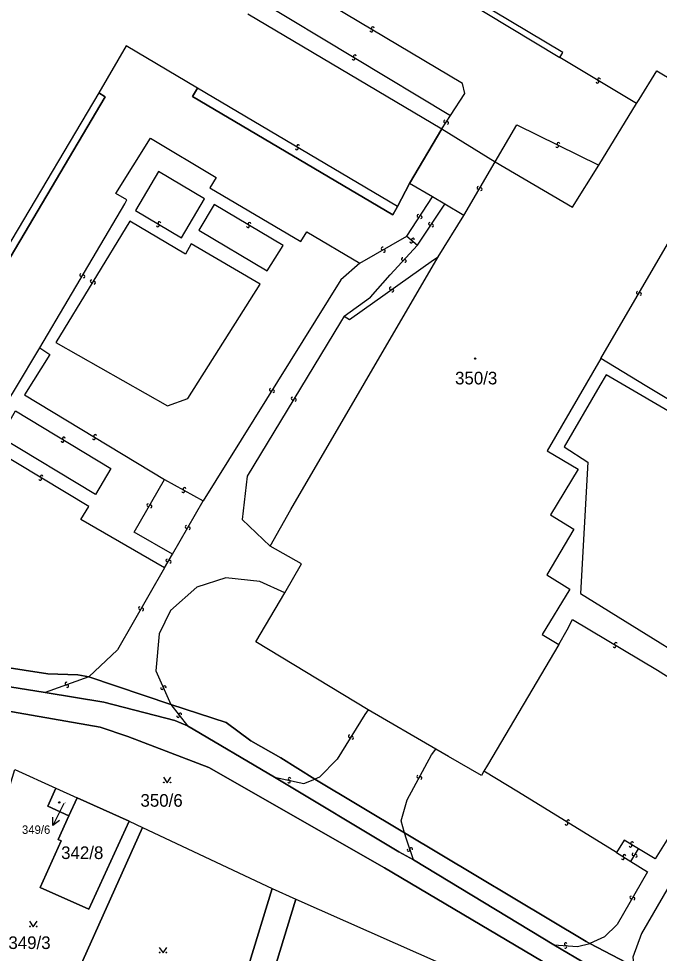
# Model space of a CAD drawing. Extents: x -600309 to -598967, y -1161267 to -1160292.
# Drawn here: x -600176.4 to -600090, y -1160957.9 to -1160831.9 of the extents above; entities that cross this region are included whole.
import ezdxf

# ---------------------------------------------------------------- set-up
doc = ezdxf.new("R2010")
doc.units = 0
for name, color, linetype in [('Level 1', 7, 'Continuous'), ('Level 13', 7, 'Continuous'), ('Level 3', 7, 'Continuous'), ('Level 4', 7, 'Continuous'), ('Level 5', 7, 'Continuous'), ('Level 57', 7, 'Continuous'), ('Level 60', 7, 'Continuous'), ('Vrstva 60', 7, 'Continuous')]:
    doc.layers.add(name, color=color, linetype=linetype)

msp = doc.modelspace()

# ---------------------------------------------------------------- linework, layer by layer
at = {"layer": 'Level 1'}
for points in [[(-600145.48, -1160831.27), (-600119.34, -1160846.8)], [(-600152.26, -1160841.29), (-600161.9, -1160835.58), (-600165.55, -1160841.94)], [(-600093.09, -1160843.38), (-600092.73, -1160842.81), (-600090.37, -1160838.95), (-600073.04, -1160849.3), (-600076.77, -1160855.63)], [(-600200.79, -1160901.26), (-600199.84, -1160901.82), (-600164.7, -1160842.45), (-600165.55, -1160841.94)], [(-600152.26, -1160841.29), (-600152.93, -1160842.41), (-600125.96, -1160858.35), (-600125.33, -1160857.25)], [(-600098.19, -1160851.67), (-600093.09, -1160843.38)], [(-600123.7, -1160854.16), (-600119.34, -1160846.8)], [(-600119.34, -1160846.8), (-600112.14, -1160851.21)], [(-600112.14, -1160851.21), (-600101.73, -1160857.35), (-600098.19, -1160851.67)], [(-600125.33, -1160857.25), (-600123.7, -1160854.16)], [(-600120.61, -1160855.96), (-600123.7, -1160854.16)], [(-600308.54, -1160855.87), (-600288.88, -1160867.57), (-600262.07, -1160883.52), (-600225.33, -1160905.36), (-600201.75, -1160919.28), (-600196.81, -1160921.96), (-600165.38, -1160927.42), (-600161.65, -1160928.68), (-600150.73, -1160932.85), (-600127.05, -1160946.42), (-600090.6, -1160968), (-600069.32, -1160975.43), (-600040.46, -1160985.68)], [(-600118.96, -1160856.93), (-600120.61, -1160855.96)], [(-600116.36, -1160858.44), (-600118.96, -1160856.93)], [(-600119.84, -1160864.03), (-600116.36, -1160858.44)], [(-600142.5, -1160903.03), (-600139.68, -1160898.08), (-600119.84, -1160864.03)], [(-600097.91, -1160877.74), (-600105.13, -1160890.18), (-600100.97, -1160892.67), (-600104.68, -1160898.81), (-600101.54, -1160900.73), (-600105.18, -1160906.92), (-600102.1, -1160908.84), (-600105.81, -1160914.94), (-600103.57, -1160916.3)], [(-600067.04, -1160886.73), (-600069.15, -1160889.95), (-600060.92, -1160894.66), (-600063.23, -1160898.58), (-600091.92, -1160881.37), (-600097.91, -1160877.74)], [(-600228.57, -1160896.24), (-600222.02, -1160899.8), (-600221.19, -1160900.86), (-600198.7, -1160914.14), (-600189.04, -1160917.69), (-600172.43, -1160920.23), (-600168.4, -1160920.37), (-600166.94, -1160920.67)], [(-600172.81, -1160922.78), (-600190.25, -1160919.99), (-600195.68, -1160918.82), (-600212.43, -1160910.2), (-600223.72, -1160902.42)], [(-600140.49, -1160909.31), (-600138.25, -1160905.42), (-600142.5, -1160903.03)], [(-600129.26, -1160925.08), (-600130.97, -1160924.05), (-600144.41, -1160915.95), (-600140.49, -1160909.31)], [(-600103.57, -1160916.3), (-600113.21, -1160932.58), (-600113.67, -1160933.36)], [(-600166.94, -1160920.67), (-600155.86, -1160924.4)], [(-600172.81, -1160922.78), (-600164.88, -1160924.05), (-600155.31, -1160926.55), (-600153.63, -1160927.26)], [(-600155.86, -1160924.4), (-600148.4, -1160926.8), (-600145.08, -1160929.26), (-600141.03, -1160931.55), (-600136.44, -1160934.43)], [(-600120.17, -1160930.38), (-600129.26, -1160925.08)], [(-600141.88, -1160934.18), (-600153.63, -1160927.26)], [(-600113.67, -1160933.36), (-600114.02, -1160933.96), (-600118.44, -1160931.39), (-600120.17, -1160930.38)], [(-600176.87, -1160933.14), (-600171.35, -1160935.64)], [(-600123.17, -1160945.31), (-600125.13, -1160944.25), (-600141.88, -1160934.18)], [(-600136.44, -1160934.43), (-600124.36, -1160941.66)], [(-600169.61, -1160939.38), (-600172.46, -1160938.07), (-600171.35, -1160935.64)], [(-600171.35, -1160935.64), (-600168.49, -1160936.94)], [(-600168.49, -1160936.94), (-600169.61, -1160939.38)], [(-600161.5, -1160940.12), (-600168.49, -1160936.94)], [(-600169.61, -1160939.38), (-600171.07, -1160942.56), (-600170.65, -1160942.76), (-600173.48, -1160949.05), (-600166.93, -1160951.95), (-600161.5, -1160940.12)], [(-600161.5, -1160940.12), (-600159.68, -1160940.94)], [(-600173.63, -1160972), (-600159.68, -1160940.94)], [(-600159.68, -1160940.94), (-600142.23, -1160949.19)], [(-600099.38, -1160956.58), (-600099.89, -1160956.31), (-600124.36, -1160941.66)], [(-600104.26, -1160956.76), (-600123.17, -1160945.31)], [(-600151.8, -1160980.48), (-600142.23, -1160949.19)], [(-600142.23, -1160949.19), (-600139.03, -1160950.61)], [(-600148.45, -1160981.5), (-600139.03, -1160950.61)], [(-600139.03, -1160950.61), (-600109.1, -1160963.89)], [(-600104.26, -1160956.76), (-600099.55, -1160959.56), (-600093.22, -1160963.28), (-600090.63, -1160964.3)], [(-600099.38, -1160956.58), (-600093.46, -1160959.72)]]:
    msp.add_lwpolyline(points, dxfattribs=at)
at = {"layer": 'Level 13'}
for centre, start, end in [((-600128.85, -1160833.54), 186.582, 58.6799), ((-600128.66, -1160833.22), 6.3675, 238.9575), ((-600131.26, -1160837.31), 186.0779, 58.6679), ((-600131.06, -1160836.99), 6.2924, 238.3904), ((-600098.16, -1160840.12), 6.2108, 238.8008), ((-600098.36, -1160840.44), 186.4253, 58.5233), ((-600118.91, -1160845.79), 94.6375, 326.7355), ((-600118.61, -1160845.99), 274.423, 147.0131), ((-600103.64, -1160848.79), 11.1614, 243.2594), ((-600138.89, -1160849.43), 186.7197, 58.8177), ((-600138.7, -1160849.11), 6.5053, 239.0953), ((-600103.8, -1160849.11), 190.9469, 63.5369), ((-600114.41, -1160854.73), 97.1015, 329.1995), ((-600114.09, -1160854.91), 276.8871, 149.4771), ((-600122.49, -1160858.5), 94.0599, 326.1579), ((-600122.19, -1160858.7), 273.8455, 146.4355), ((-600157.61, -1160859.8), 186.6566, 59.2466), ((-600157.42, -1160859.48), 6.871, 238.969), ((-600145.47, -1160859.91), 186.7355, 58.8335), ((-600145.28, -1160859.59), 6.5211, 239.1111), ((-600120.95, -1160859.59), 93.7305, 325.8285), ((-600120.65, -1160859.79), 273.5161, 146.1061), ((-600123.48, -1160861.99), 176.8863, 49.4763), ((-600123.24, -1160861.71), 357.1007, 229.1987), ((-600127.33, -1160862.91), 67.4485, 299.5465), ((-600127.15, -1160863.23), 247.234, 119.824), ((-600124.61, -1160864.34), 85.0565, 317.1545), ((-600124.33, -1160864.59), 264.8421, 137.4321), ((-600167.97, -1160866.48), 96.8273, 328.9253), ((-600167.65, -1160866.67), 276.6129, 149.2029), ((-600166.54, -1160867.32), 95.8507, 328.4407), ((-600166.22, -1160867.52), 276.0652, 148.1632), ((-600126.23, -1160868.29), 72.7666, 304.8646), ((-600126.01, -1160868.59), 252.5522, 125.1422), ((-600092.94, -1160868.86), 97.1285, 329.2265), ((-600092.62, -1160869.04), 276.914, 149.504), ((-600142.41, -1160881.94), 95.2515, 327.8415), ((-600142.09, -1160882.14), 275.4659, 147.5639), ((-600139.47, -1160883.12), 95.9802, 328.5702), ((-600139.15, -1160883.32), 276.1947, 148.2927), ((-600170.48, -1160888.84), 185.9914, 58.5814), ((-600170.28, -1160888.52), 6.2058, 238.3038), ((-600166.26, -1160888.49), 185.9985, 58.5885), ((-600166.06, -1160888.17), 6.2129, 238.3109), ((-600173.48, -1160893.97), 186.2202, 58.3182), ((-600173.28, -1160893.65), 6.0058, 238.5958), ((-600154.03, -1160895.32), 8.0937, 240.1917), ((-600154.21, -1160895.64), 187.8792, 60.4692), ((-600158.92, -1160897.51), 97.5674, 329.6654), ((-600158.6, -1160897.69), 277.3529, 149.9429), ((-600153.75, -1160900.45), 97.5592, 329.6572), ((-600153.43, -1160900.63), 277.3448, 149.9348), ((-600156.34, -1160904.95), 97.3911, 329.4891), ((-600156.02, -1160905.13), 277.1766, 149.7666), ((-600160.04, -1160911.4), 97.2633, 329.8533), ((-600159.72, -1160911.58), 277.4777, 149.5757), ((-600096.09, -1160916.52), 186.3419, 58.9319), ((-600095.9, -1160916.2), 6.5564, 238.6544), ((-600169.94, -1160921.56), 56.9295, 289.5195), ((-600169.82, -1160921.9), 237.144, 109.242), ((-600156.7, -1160922.04), 331.1725, 203.2705), ((-600157.04, -1160922.18), 150.9581, 23.5481), ((-600154.59, -1160925.72), 345.317, 217.415), ((-600154.89, -1160925.94), 165.1025, 37.6925), ((-600131.75, -1160928.66), 95.17, 327.76), ((-600131.43, -1160928.86), 275.3845, 147.4825), ((-600139.87, -1160934.42), 25.1986, 257.2965), ((-600122.53, -1160934.11), 99.0664, 331.1644), ((-600122.21, -1160934.29), 278.8519, 151.4419), ((-600139.95, -1160934.78), 204.9841, 77.5741), ((-600102.53, -1160940.45), 185.7628, 57.8608), ((-600102.33, -1160940.13), 5.5484, 238.1384), ((-600093.91, -1160943.41), 186.1478, 58.2458), ((-600093.71, -1160943.09), 5.9333, 238.5233), ((-600123.82, -1160943.99), 146.1805, 18.2785), ((-600123.47, -1160943.87), 325.9661, 198.5561), ((-600093.52, -1160944.58), 96.3105, 328.4085), ((-600094.95, -1160945.1), 185.6332, 58.2232), ((-600094.75, -1160944.78), 5.8477, 237.9457), ((-600093.2, -1160944.78), 276.0961, 148.6861), ((-600093.82, -1160950.38), 97.0929, 329.6829), ((-600093.5, -1160950.56), 277.3073, 149.4053), ((-600102.64, -1160956.7), 32.9056, 265.0036), ((-600102.68, -1160957.06), 212.6911, 85.2811)]:
    msp.add_arc(centre, 0.184, start, end, dxfattribs=at)
at = {"layer": 'Level 3'}
for points in [[(-600103.43, -1160837.18), (-600103.02, -1160836.49), (-600133.17, -1160818.45), (-600135.58, -1160821.52)], [(-600129.92, -1160821.15), (-600103.43, -1160837.18)], [(-600118.17, -1160844.98), (-600116.24, -1160842.03), (-600116.55, -1160840.65), (-600140.95, -1160826.11), (-600142.25, -1160826.54), (-600144.15, -1160829.32)], [(-600144.15, -1160829.32), (-600118.17, -1160844.98)], [(-600093.09, -1160843.38), (-600103.43, -1160837.18)], [(-600165.55, -1160841.94), (-600200.79, -1160901.26)], [(-600125.33, -1160857.25), (-600152.26, -1160841.29)], [(-600119.34, -1160846.8), (-600118.17, -1160844.98)], [(-600112.14, -1160851.21), (-600109.24, -1160846.23), (-600098.19, -1160851.67)], [(-600173.54, -1160876.29), (-600162.08, -1160856.87), (-600161.82, -1160856.37), (-600163.28, -1160855.48), (-600158.63, -1160848.05), (-600149.77, -1160853.32), (-600150.63, -1160854.75), (-600138.35, -1160861.98), (-600137.55, -1160860.67), (-600130.4, -1160864.9)], [(-600116.36, -1160858.44), (-600112.14, -1160851.21)], [(-600154.41, -1160861.47), (-600151.35, -1160856.22), (-600157.52, -1160852.53), (-600160.64, -1160857.8), (-600154.41, -1160861.47)], [(-600097.91, -1160877.74), (-600087.66, -1160860.16), (-600082.93, -1160852.04), (-600076.77, -1160855.63)], [(-600124.08, -1160861.24), (-600120.61, -1160855.96)], [(-600142.88, -1160865.9), (-600140.71, -1160862.51), (-600150.03, -1160856.99), (-600152.08, -1160860.45), (-600142.88, -1160865.9)], [(-600122.64, -1160862.46), (-600118.96, -1160856.93)], [(-600171.36, -1160875.6), (-600156.31, -1160884.13), (-600153.58, -1160883.11), (-600143.85, -1160867.73), (-600153.13, -1160862.26), (-600153.9, -1160863.69), (-600161.41, -1160859.24), (-600171.36, -1160875.6)], [(-600130.4, -1160864.9), (-600124.08, -1160861.24)], [(-600124.08, -1160861.24), (-600122.64, -1160862.46)], [(-600132.5, -1160872.01), (-600128.95, -1160869.46), (-600126.3, -1160866.48), (-600122.64, -1160862.46)], [(-600130.4, -1160864.9), (-600132.97, -1160867.13), (-600151.53, -1160896.94)], [(-600132.5, -1160872.01), (-600131.78, -1160872.47), (-600120.45, -1160864.42), (-600119.84, -1160864.03)], [(-600132.5, -1160872.01), (-600133.02, -1160872.82), (-600145.6, -1160893.61), (-600146.26, -1160899.42), (-600142.5, -1160903.03)], [(-600156.7, -1160905.95), (-600167.99, -1160899.46), (-600166.92, -1160897.71), (-600179.84, -1160889.9), (-600186.4, -1160900.88), (-600187.94, -1160899.99), (-600189.54, -1160898.98), (-600184.93, -1160891.38), (-600183.25, -1160892.4), (-600176.82, -1160881.8), (-600173.54, -1160876.29)], [(-600173.54, -1160876.29), (-600172.16, -1160877.21), (-600175.59, -1160882.62), (-600156.72, -1160894.03)], [(-600102.86, -1160889.65), (-600099.65, -1160891.7), (-600100.64, -1160909.4), (-600077.86, -1160923.54), (-600070.07, -1160910.25), (-600063.65, -1160899.51), (-600097.19, -1160879.93), (-600098.03, -1160881.36), (-600102.86, -1160889.65)], [(-600178.83, -1160888.33), (-600176.8, -1160884.8), (-600163.97, -1160892.56), (-600166, -1160896.09), (-600178.83, -1160888.33)], [(-600155.65, -1160904.13), (-600160.81, -1160901.17), (-600156.72, -1160894.03)], [(-600156.72, -1160894.03), (-600151.53, -1160896.94)], [(-600155.65, -1160904.13), (-600151.53, -1160896.94)], [(-600038.85, -1160923.11), (-600039.2, -1160914.88), (-600042.01, -1160910.65), (-600058.26, -1160901.25), (-600060.26, -1160901.14), (-600061.1, -1160901.89), (-600065.64, -1160909.73), (-600076.38, -1160927.75), (-600085.79, -1160943.81), (-600092.44, -1160955.23), (-600093.59, -1160958.45), (-600093.46, -1160959.72)], [(-600156.7, -1160905.95), (-600155.65, -1160904.13)], [(-600156.7, -1160905.95), (-600163.07, -1160917.03), (-600166.94, -1160920.67)], [(-600140.49, -1160909.31), (-600143.88, -1160907.78), (-600148.45, -1160907.32), (-600152.36, -1160908.57), (-600155.9, -1160911.73), (-600157.42, -1160914.85), (-600157.88, -1160919.82), (-600155.86, -1160924.4)], [(-600103.57, -1160916.3), (-600102.45, -1160914.33), (-600101.72, -1160912.94), (-600090.27, -1160919.77), (-600083.08, -1160924.31), (-600081.54, -1160927.14), (-600081.73, -1160930.23), (-600087.21, -1160939.78), (-600090.59, -1160945.2), (-600092.85, -1160943.83)], [(-600166.94, -1160920.67), (-600172.81, -1160922.78)], [(-600155.86, -1160924.4), (-600153.63, -1160927.26)], [(-600129.26, -1160925.08), (-600129.71, -1160925.75), (-600133.47, -1160931.77), (-600135.81, -1160934.18), (-600136.44, -1160934.43)], [(-600124.36, -1160941.66), (-600124.81, -1160940.05), (-600124.01, -1160937.24), (-600120.73, -1160931.15), (-600120.17, -1160930.38)], [(-600141.88, -1160934.18), (-600137.94, -1160935.03), (-600136.44, -1160934.43)], [(-600095.82, -1160944.35), (-600109.03, -1160936.22), (-600113.67, -1160933.36)], [(-600123.17, -1160945.31), (-600124.11, -1160942.55), (-600124.36, -1160941.66)], [(-600092.85, -1160943.83), (-600094.78, -1160942.66), (-600095.82, -1160944.35)], [(-600095.82, -1160944.35), (-600093.88, -1160945.54)], [(-600093.88, -1160945.54), (-600092.85, -1160943.83)], [(-600093.88, -1160945.54), (-600091.61, -1160946.92), (-600095.72, -1160954.02), (-600097.42, -1160955.69), (-600099.38, -1160956.58)], [(-600104.26, -1160956.76), (-600101.06, -1160957.01), (-600099.38, -1160956.58)]]:
    msp.add_lwpolyline(points, dxfattribs=at)
at = {"layer": 'Level 5'}
for points in [[(-600156.87, -1160934.18), (-600156.37, -1160934.93), (-600155.87, -1160934.18)], [(-600174.9, -1160953.6), (-600174.4, -1160954.35), (-600173.9, -1160953.6)], [(-600157.42, -1160957.12), (-600156.92, -1160957.87), (-600156.42, -1160957.12)]]:
    msp.add_lwpolyline(points, dxfattribs=at)
for centre, radius in [((-600114.85, -1160877.76), 0.09), ((-600114.85, -1160877.76), 0.0521), ((-600156.82, -1160934.88), 0.05), ((-600155.92, -1160934.88), 0.05), ((-600170.91, -1160937.58), 0.09), ((-600170.91, -1160937.58), 0.0521), ((-600174.85, -1160954.3), 0.05), ((-600173.95, -1160954.3), 0.05), ((-600157.37, -1160957.82), 0.05), ((-600156.47, -1160957.82), 0.05)]:
    msp.add_circle(centre, radius, dxfattribs=at)
at = {"layer": 'Level 57'}
for p, q in [((-600170.43, -1160938.01), (-600171.79, -1160940.68)), ((-600170.28, -1160937.72), (-600170.43, -1160938.01))]:
    msp.add_line(p, q, dxfattribs=at)
msp.add_lwpolyline([(-600170.89, -1160940.02), (-600171.79, -1160940.68), (-600171.78, -1160939.56)], dxfattribs=at)
at = {"layer": 'Level 60'}
for points in [[(-600145.48, -1160831.27), (-600119.34, -1160846.8), (-600123.7, -1160854.16), (-600125.33, -1160857.25), (-600125.96, -1160858.35), (-600152.93, -1160842.41), (-600152.26, -1160841.29), (-600161.9, -1160835.58), (-600165.55, -1160841.94), (-600164.7, -1160842.45), (-600199.84, -1160901.82), (-600200.79, -1160901.26), (-600211.47, -1160894.86), (-600209.69, -1160891.75), (-600214.97, -1160888.51), (-600215.83, -1160887.98), (-600208.28, -1160875.35), (-600206.49, -1160872.35), (-600203.06, -1160866.61), (-600188, -1160841.39), (-600186.39, -1160838.7), (-600178.66, -1160825.76)], [(-600063.23, -1160898.58), (-600091.92, -1160881.37), (-600097.91, -1160877.74), (-600105.13, -1160890.18), (-600100.97, -1160892.67), (-600104.68, -1160898.81), (-600101.54, -1160900.73), (-600105.18, -1160906.92), (-600102.1, -1160908.84), (-600105.81, -1160914.94), (-600103.57, -1160916.3), (-600113.21, -1160932.58), (-600113.67, -1160933.36), (-600114.02, -1160933.96), (-600118.44, -1160931.39), (-600120.17, -1160930.38), (-600129.26, -1160925.08), (-600130.97, -1160924.05), (-600144.41, -1160915.95), (-600140.49, -1160909.31), (-600138.25, -1160905.42), (-600142.5, -1160903.03), (-600139.68, -1160898.08), (-600119.84, -1160864.03), (-600116.36, -1160858.44), (-600118.96, -1160856.93), (-600120.61, -1160855.96), (-600123.7, -1160854.16), (-600119.34, -1160846.8), (-600112.14, -1160851.21), (-600101.73, -1160857.35), (-600098.19, -1160851.67), (-600093.09, -1160843.38), (-600092.73, -1160842.81), (-600090.37, -1160838.95), (-600073.04, -1160849.3)]]:
    msp.add_lwpolyline(points, dxfattribs=at)
for points in [[(-600173.48, -1160949.05), (-600166.93, -1160951.95), (-600161.5, -1160940.12), (-600159.68, -1160940.94), (-600173.63, -1160972), (-600186.92, -1160965.99), (-600176.87, -1160933.14), (-600171.35, -1160935.64), (-600172.46, -1160938.07), (-600169.61, -1160939.38), (-600171.07, -1160942.56), (-600170.65, -1160942.76)], [(-600169.61, -1160939.38), (-600172.46, -1160938.07), (-600171.35, -1160935.64), (-600168.49, -1160936.94)], [(-600166.93, -1160951.95), (-600173.48, -1160949.05), (-600170.65, -1160942.76), (-600171.07, -1160942.56), (-600169.61, -1160939.38), (-600168.49, -1160936.94), (-600161.5, -1160940.12)], [(-600159.68, -1160940.94), (-600142.23, -1160949.19), (-600151.8, -1160980.48), (-600152.17, -1160981.69), (-600173.63, -1160972)], [(-600148.45, -1160981.5), (-600151.8, -1160980.48), (-600142.23, -1160949.19), (-600139.03, -1160950.61)], [(-600130.49, -1160986.96), (-600148.45, -1160981.5), (-600139.03, -1160950.61), (-600109.1, -1160963.89), (-600111.95, -1160973.67), (-600117.55, -1160990.99), (-600122.92, -1160989.26)]]:
    msp.add_lwpolyline(points, close=True, dxfattribs=at)
at = {"layer": 'Vrstva 60'}
for points in [[(-600145.48, -1160831.27), (-600119.34, -1160846.8), (-600112.14, -1160851.21), (-600101.73, -1160857.35), (-600098.19, -1160851.67), (-600093.09, -1160843.38), (-600092.73, -1160842.81), (-600090.37, -1160838.95), (-600073.04, -1160849.3)], [(-600063.23, -1160898.58), (-600091.92, -1160881.37), (-600097.91, -1160877.74), (-600105.13, -1160890.18), (-600100.97, -1160892.67), (-600104.68, -1160898.81), (-600101.54, -1160900.73), (-600105.18, -1160906.92), (-600102.1, -1160908.84), (-600105.81, -1160914.94), (-600103.57, -1160916.3), (-600113.21, -1160932.58), (-600113.67, -1160933.36), (-600114.02, -1160933.96), (-600118.44, -1160931.39), (-600120.17, -1160930.38), (-600129.26, -1160925.08), (-600130.97, -1160924.05), (-600144.41, -1160915.95), (-600140.49, -1160909.31), (-600138.25, -1160905.42), (-600142.5, -1160903.03), (-600139.68, -1160898.08), (-600119.84, -1160864.03), (-600116.36, -1160858.44), (-600118.96, -1160856.93), (-600120.61, -1160855.96), (-600123.7, -1160854.16), (-600125.33, -1160857.25), (-600125.96, -1160858.35), (-600152.93, -1160842.41), (-600152.26, -1160841.29), (-600161.9, -1160835.58), (-600165.55, -1160841.94), (-600164.7, -1160842.45), (-600199.84, -1160901.82)], [(-600189.04, -1160917.69), (-600172.43, -1160920.23), (-600168.4, -1160920.37), (-600166.94, -1160920.67), (-600155.86, -1160924.4), (-600148.4, -1160926.8), (-600145.08, -1160929.26), (-600141.03, -1160931.55), (-600136.44, -1160934.43), (-600124.36, -1160941.66), (-600099.89, -1160956.31), (-600099.38, -1160956.58), (-600093.46, -1160959.72)], [(-600093.46, -1160959.72), (-600099.38, -1160956.58), (-600099.89, -1160956.31), (-600124.36, -1160941.66), (-600136.44, -1160934.43), (-600141.03, -1160931.55), (-600145.08, -1160929.26), (-600148.4, -1160926.8), (-600155.86, -1160924.4), (-600166.94, -1160920.67), (-600168.4, -1160920.37), (-600172.43, -1160920.23), (-600189.04, -1160917.69)], [(-600099.55, -1160959.56), (-600104.26, -1160956.76), (-600123.17, -1160945.31), (-600125.13, -1160944.25), (-600141.88, -1160934.18), (-600153.63, -1160927.26), (-600155.31, -1160926.55), (-600164.88, -1160924.05), (-600172.81, -1160922.78), (-600190.25, -1160919.99)], [(-600190.25, -1160919.99), (-600172.81, -1160922.78), (-600164.88, -1160924.05), (-600155.31, -1160926.55), (-600153.63, -1160927.26), (-600141.88, -1160934.18), (-600125.13, -1160944.25), (-600123.17, -1160945.31), (-600104.26, -1160956.76), (-600099.55, -1160959.56)], [(-600196.81, -1160921.96), (-600165.38, -1160927.42), (-600161.65, -1160928.68), (-600150.73, -1160932.85), (-600127.05, -1160946.42), (-600090.6, -1160968)], [(-600090.6, -1160968), (-600127.05, -1160946.42), (-600150.73, -1160932.85), (-600161.65, -1160928.68), (-600165.38, -1160927.42), (-600196.81, -1160921.96)], [(-600176.87, -1160933.14), (-600171.35, -1160935.64), (-600168.49, -1160936.94), (-600161.5, -1160940.12), (-600159.68, -1160940.94), (-600142.23, -1160949.19), (-600139.03, -1160950.61), (-600109.1, -1160963.89)]]:
    msp.add_lwpolyline(points, dxfattribs=at)

# ---------------------------------------------------------------- texts
at = {"layer": 'Level 4'}
for s, height, p in [('350/3', 1.7, (-600117.56, -1160881.23)), ('350/6', 1.7, (-600159.96, -1160938.16)), ('349/6', 0.1, (-600170.28, -1160937.72)), ('342/8', 1.7, (-600170.65, -1160945.21)), ('349/3', 1.7, (-600177.76, -1160957.34))]:
    msp.add_text(s, height=height, dxfattribs=at).set_placement(p)
at = {"layer": 'Level 57'}
msp.add_text('349/6', height=1.14, dxfattribs=at).set_placement((-600175.93, -1160941.82))

doc.saveas('drawing.dxf')
